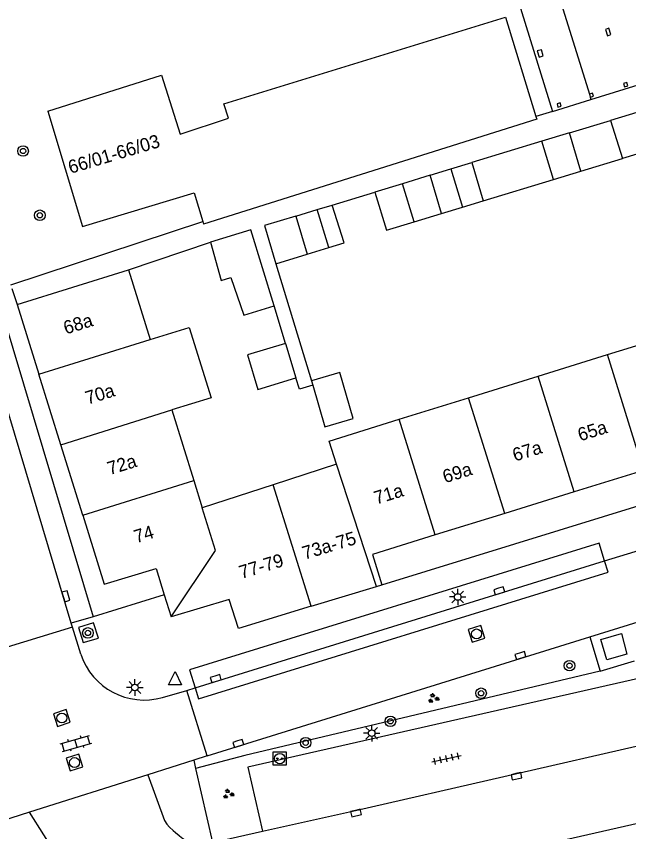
# Model space of a CAD drawing. Extents: x 132998 to 136004, y 396998 to 398512.
# Drawn here: x 134067.5 to 134113.7, y 397349.8 to 397411.3 of the extents above; entities that cross this region are included whole.
import ezdxf

# ---------------------------------------------------------------- set-up
doc = ezdxf.new("R2010")
doc.units = 0
for name, color, linetype in [('gg-afsc-erfafscheiding', 7, 'Continuous'), ('gg-afsc-hekwerk', 7, 'Continuous'), ('gg-anno-huisnummerreeks BGT', 7, 'Continuous'), ('gg-bbg-gedigitaliseerde bebouwing', 7, 'Continuous'), ('gg-bbg-gedigitaliseerde bijgebouw', 7, 'Continuous'), ('gg-bbg-hoofdgebouw', 7, 'Continuous'), ('gg-bbg-luifel en loopbrug', 7, 'Continuous'), ('gg-bbg-pand overbouw', 7, 'Continuous'), ('gg-bbg-pilaar onder overbouw', 7, 'Continuous'), ('gg-bbg-pilaar overkapping', 7, 'Continuous'), ('gg-bbg-tussenscheiding', 7, 'Continuous'), ('gg-knt-verharding', 7, 'Continuous'), ('gg-knt-verharding nz', 7, 'Continuous'), ('gg-kwrk-afval apart plaats', 7, 'Continuous'), ('gt-grn-groengrens', 7, 'Continuous'), ('gt-grn-weggrens', 7, 'Continuous'), ('gt-symb-boom', 7, 'Continuous'), ('gt-symb-groenvak', 7, 'Continuous'), ('gt-symb-klinker verharding', 7, 'Continuous'), ('gt-symb-kolk', 7, 'Continuous'), ('gt-symb-laadpunt elektrisch vervoer', 7, 'Continuous'), ('gt-symb-lichtmast', 7, 'Continuous'), ('gt-symb-rioolschacht', 7, 'Continuous'), ('gt-symb-tegel verharding', 7, 'Continuous'), ('gt-symb-waterafsluiter', 7, 'Continuous')]:
    doc.layers.add(name, color=color, linetype=linetype)

# ---------------------------------------------------------------- blocks, each defined once
blk = doc.blocks.new('gt0-BOOM')
at = {"layer": 'gt-symb-boom'}
for radius in [0.4, 0.2]:
    blk.add_circle((0, 0), radius, dxfattribs=at)
blk = doc.blocks.new('gt0-KOLK')
at = {"layer": 'gt-symb-kolk'}
blk.add_lwpolyline([(0, 0), (0.375, 0), (0.375, 0.4), (-0.375, 0.4), (-0.375, 0), (0, 0)], dxfattribs=at)
blk = doc.blocks.new('gt0-LMAST')
at = {"layer": 'gt-symb-lichtmast'}
for p, q in [((-0.005, 0.246), (-0.005, 0.621)), ((-0.182, 0.173), (-0.447, 0.438)), ((0.172, 0.173), (0.437, 0.438)), ((-0.255, -0.004), (-0.63, -0.004)), ((-0.182, -0.181), (-0.447, -0.446)), ((-0.005, -0.254), (-0.005, -0.629)), ((0.437, -0.446), (0.172, -0.181)), ((0.245, -0.004), (0.62, -0.004))]:
    blk.add_line(p, q, dxfattribs=at)
blk.add_circle((-0.005, -0.004), 0.25, dxfattribs=at)
blk = doc.blocks.new('gt0-RS')
at = {"layer": 'gt-symb-rioolschacht'}
blk.add_lwpolyline([(-0.5, -0.5), (0.5, -0.5), (0.5, 0.5), (-0.5, 0.5)], close=True, dxfattribs=at)
blk.add_circle((0, 0), 0.375, dxfattribs=at)
blk = doc.blocks.new('gt0-WAFSL')
at = {"layer": 'gt-symb-waterafsluiter'}
for p, q in [((-0.5, -0.333), (0, 0.667)), ((0, 0.667), (0.5, -0.333)), ((0.5, -0.333), (-0.5, -0.333))]:
    blk.add_line(p, q, dxfattribs=at)
blk = doc.blocks.new('gt0-GRVAK')
at = {"layer": 'gt-symb-groenvak'}
for p, q in [((-0.11, 0.189), (-0.228, 0.24)), ((-0.182, 0.153), (0.088, 0.153)), ((-0.091, 0.211), (-0.156, 0.322)), ((-0.047, 0.214), (-0.047, 0.393)), ((-0.004, 0.211), (0.061, 0.322)), ((0.015, 0.189), (0.133, 0.24)), ((0.262, -0.052), (0.197, 0.059)), ((0.305, -0.049), (0.305, 0.13)), ((0.349, -0.052), (0.414, 0.059)), ((-0.245, -0.228), (-0.363, -0.177)), ((-0.318, -0.264), (-0.047, -0.264)), ((-0.226, -0.206), (-0.291, -0.095)), ((-0.183, -0.203), (-0.183, -0.024)), ((-0.139, -0.206), (-0.074, -0.095)), ((-0.12, -0.228), (-0.002, -0.177)), ((0.243, -0.074), (0.125, -0.023)), ((0.17, -0.11), (0.441, -0.11)), ((0.368, -0.074), (0.486, -0.023))]:
    blk.add_line(p, q, dxfattribs=at)
blk = doc.blocks.new('gt0-LEV')
at = {"layer": 'gt-symb-laadpunt elektrisch vervoer'}
blk.add_lwpolyline([(-0.486, 0.501), (0.486, 0.501), (0.486, -0.499), (-0.486, -0.499)], close=True, dxfattribs=at)
for centre, radius in [((0, 0), 0.393), ((-0.186, 0), 0.0566), ((0.186, 0), 0.0566)]:
    blk.add_circle(centre, radius, dxfattribs=at)
blk = doc.blocks.new('gt0-TEG1')
at = {"layer": 'gt-symb-tegel verharding'}
for p, q in [((-1.125, 0), (1.125, 0)), ((-0.9, -0.25), (-0.9, 0.25)), ((-0.45, -0.25), (-0.45, 0.25)), ((0, -0.25), (0, 0.25)), ((0.45, -0.25), (0.45, 0.25)), ((0.9, -0.25), (0.9, 0.25))]:
    blk.add_line(p, q, dxfattribs=at)
blk = doc.blocks.new('gt0-KL1')
at = {"layer": 'gt-symb-klinker verharding'}
for p, q in [((-1.15, 0.3), (1.15, 0.3)), ((-1, -0.3), (-1, 0.3)), ((-0.5, 0.3), (-0.5, 0.45)), ((0, -0.3), (0, 0.3)), ((0.5, 0.3), (0.5, 0.45)), ((1, -0.3), (1, 0.3)), ((-1.15, -0.3), (1.15, -0.3)), ((-0.5, -0.45), (-0.5, -0.3)), ((0.5, -0.45), (0.5, -0.3))]:
    blk.add_line(p, q, dxfattribs=at)

msp = doc.modelspace()

# ---------------------------------------------------------------- linework, layer by layer
at = {"layer": 'gg-afsc-erfafscheiding'}
for p, q in [((134091.359, 397397.076), (134094.578, 397398.054)), ((134067.102, 397391.046), (134081.58, 397395.828)), ((134075.98, 397392.199), (134082.155, 397394.28)), ((134087.103, 397392.648), (134089.786, 397383.82)), ((134087.823, 397386.638), (134086.963, 397389.47))]:
    msp.add_line(p, q, dxfattribs=at)
msp.add_lwpolyline([(134089.883, 397383.499), (134088.87, 397383.191), (134088.611, 397384.046)], dxfattribs=at)
at = {"layer": 'gg-afsc-hekwerk'}
msp.add_line((134107.975, 397404.137), (134106.721, 397403.752), dxfattribs=at)
at = {"layer": 'gg-bbg-gedigitaliseerde bebouwing'}
for p, q in [((134067.58, 397389.58), (134075.98, 397392.199)), ((134075.98, 397392.199), (134077.611, 397386.94)), ((134112.113, 397385.791), (134117.35, 397387.415)), ((134106.876, 397384.167), (134112.113, 397385.791)), ((134101.639, 397382.543), (134106.876, 397384.167)), ((134096.402, 397380.919), (134101.639, 397382.543)), ((134079.261, 397381.619), (134080.909, 397376.297)), ((134091.683, 397377.534), (134086.896, 397375.975)), ((134080.909, 397376.297), (134081.546, 397374.232)), ((134086.896, 397375.975), (134081.546, 397374.232))]:
    msp.add_line(p, q, dxfattribs=at)
for points in [[(134077.611, 397386.94), (134080.561, 397387.842), (134082.205, 397382.539), (134079.261, 397381.619)], [(134091.683, 397377.534), (134091.114, 397379.28), (134096.402, 397380.919)]]:
    msp.add_lwpolyline(points, dxfattribs=at)
at = {"layer": 'gg-bbg-gedigitaliseerde bijgebouw'}
for p, q in [((134117.445, 397405.001), (134112.346, 397403.452)), ((134112.346, 397403.452), (134113.24, 397400.588)), ((134109.244, 397402.51), (134107.167, 397401.879)), ((134110.116, 397399.639), (134109.244, 397402.51)), ((134107.167, 397401.879), (134101.875, 397400.271)), ((134118.317, 397402.131), (134113.24, 397400.588)), ((134100.299, 397399.792), (134101.875, 397400.271)), ((134098.732, 397399.316), (134096.655, 397398.685)), ((134099.604, 397396.446), (134098.732, 397399.316)), ((134100.299, 397399.792), (134101.176, 397396.924)), ((134108.039, 397399.008), (134110.116, 397399.639)), ((134096.655, 397398.685), (134094.578, 397398.054)), ((134102.747, 397397.401), (134108.039, 397399.008)), ((134101.176, 397396.924), (134102.747, 397397.401)), ((134090.221, 397396.731), (134091.359, 397397.076)), ((134091.098, 397393.861), (134090.221, 397396.731)), ((134088.598, 397396.238), (134089.47, 397393.367)), ((134097.527, 397395.815), (134099.604, 397396.446)), ((134087.103, 397392.648), (134089.47, 397393.367)), ((134087.823, 397386.638), (134088.611, 397384.046))]:
    msp.add_line(p, q, dxfattribs=at)
for points in [[(134094.578, 397398.054), (134095.45, 397395.184), (134097.527, 397395.815)], [(134091.098, 397393.861), (134092.253, 397394.212), (134091.359, 397397.076)], [(134088.598, 397396.238), (134086.231, 397395.519), (134087.103, 397392.648)], [(134086.963, 397389.47), (134085.219, 397395.211), (134082.155, 397394.28)], [(134082.155, 397394.28), (134082.965, 397391.391), (134083.698, 397391.614), (134084.67, 397388.773), (134086.963, 397389.47)], [(134087.823, 397386.638), (134084.953, 397385.766), (134085.74, 397383.174), (134088.611, 397384.046)]]:
    msp.add_lwpolyline(points, dxfattribs=at)
at = {"layer": 'gg-bbg-hoofdgebouw'}
for p, q in [((134081.58, 397395.828), (134081.64, 397395.63)), ((134067.58, 397389.58), (134069.219, 397384.317)), ((134070.875, 397378.997), (134069.219, 397384.317)), ((134072.531, 397373.678), (134070.875, 397378.997)), ((134114.834, 397377.067), (134109.598, 397375.443)), ((134109.598, 397375.443), (134104.362, 397373.819)), ((134104.362, 397373.819), (134099.125, 397372.195)), ((134089.767, 397366.815), (134094.687, 397368.314)), ((134094.687, 397368.314), (134095.1, 397368.44)), ((134078.679, 397367.689), (134079.2, 397366.02))]:
    msp.add_line(p, q, dxfattribs=at)
for points in [[(134069.9, 397404.14), (134078.463, 397406.859), (134079.87, 397402.427), (134083.518, 397403.617), (134083.179, 397404.694), (134104.423, 397411.241), (134106.721, 397403.752)], [(134069.9, 397404.14), (134072.51, 397395.46), (134080.93, 397397.99), (134081.58, 397395.828)], [(134106.721, 397403.752), (134106.786, 397403.54), (134081.64, 397395.63)], [(134072.531, 397373.678), (134074.15, 397368.48), (134078.06, 397369.67), (134078.679, 397367.689)], [(134099.125, 397372.195), (134094.4, 397370.73), (134095.1, 397368.44)], [(134089.767, 397366.815), (134084.27, 397365.14), (134083.58, 397367.34), (134079.2, 397366.02)]]:
    msp.add_lwpolyline(points, dxfattribs=at)
at = {"layer": 'gg-bbg-luifel en loopbrug'}
for p, q in [((134110.749, 397405.445), (134110.822, 397405.206)), ((134107.975, 397404.137), (134110.874, 397405.039)), ((134109.244, 397402.51), (134112.346, 397403.452)), ((134110.116, 397399.639), (134113.24, 397400.588)), ((134098.732, 397399.316), (134100.299, 397399.792)), ((134088.598, 397396.238), (134090.221, 397396.731)), ((134099.604, 397396.446), (134101.176, 397396.924)), ((134089.47, 397393.367), (134091.098, 397393.861)), ((134089.786, 397383.82), (134089.883, 397383.499))]:
    msp.add_line(p, q, dxfattribs=at)
for points in [[(134097.866, 397420.516), (134102.462, 397421.919), (134107.975, 397404.137)], [(134089.883, 397383.499), (134090.801, 397380.352), (134092.928, 397380.972), (134091.915, 397384.441), (134089.786, 397383.82)]]:
    msp.add_lwpolyline(points, dxfattribs=at)
at = {"layer": 'gg-bbg-pand overbouw'}
for p, q in [((134110.874, 397405.039), (134125.299, 397409.526)), ((134110.822, 397405.206), (134110.874, 397405.039))]:
    msp.add_line(p, q, dxfattribs=at)
msp.add_lwpolyline([(134106.004, 397420.763), (134107.144, 397417.115), (134108.746, 397417.615), (134109.883, 397413.94), (134108.279, 397413.437), (134110.749, 397405.445)], dxfattribs=at)
at = {"layer": 'gg-bbg-pilaar onder overbouw'}
for points in [[(134112.232, 397410.404), (134111.977, 397410.307), (134112.125, 397409.838), (134112.379, 397409.935), (134112.232, 397410.404)], [(134113.569, 397406.311), (134113.33, 397406.237), (134113.404, 397405.998), (134113.643, 397406.072), (134113.569, 397406.311)], [(134110.822, 397405.206), (134111.061, 397405.28), (134110.988, 397405.519), (134110.749, 397405.445)]]:
    msp.add_lwpolyline(points, dxfattribs=at)
at = {"layer": 'gg-bbg-pilaar overkapping'}
for points in [[(134107.276, 397408.324), (134107.131, 397408.787), (134106.82, 397408.691), (134106.965, 397408.227), (134107.276, 397408.324)], [(134108.55, 397404.771), (134108.311, 397404.698), (134108.384, 397404.459), (134108.623, 397404.532), (134108.55, 397404.771)]]:
    msp.add_lwpolyline(points, dxfattribs=at)
at = {"layer": 'gg-bbg-tussenscheiding'}
for p, q in [((134108.039, 397399.008), (134107.167, 397401.879)), ((134101.875, 397400.271), (134102.747, 397397.401)), ((134097.527, 397395.815), (134096.655, 397398.685)), ((134069.219, 397384.317), (134077.611, 397386.94)), ((134114.834, 397377.067), (134112.113, 397385.791)), ((134109.598, 397375.443), (134106.876, 397384.167)), ((134104.362, 397373.819), (134101.639, 397382.543)), ((134070.875, 397378.997), (134079.261, 397381.619)), ((134099.125, 397372.195), (134096.402, 397380.919)), ((134094.687, 397368.314), (134091.683, 397377.534)), ((134072.531, 397373.678), (134080.909, 397376.297)), ((134089.767, 397366.815), (134086.896, 397375.975))]:
    msp.add_line(p, q, dxfattribs=at)
msp.add_lwpolyline([(134079.2, 397366.02), (134082.534, 397371.032), (134081.546, 397374.232)], dxfattribs=at)
at = {"layer": 'gg-knt-verharding'}
for p, q in [((134095.1, 397368.44), (134136.307, 397381.15)), ((134111.903, 397370.24), (134114.78, 397371.131)), ((134081, 397360.667), (134111.903, 397370.24)), ((134110.799, 397364.526), (134119.2, 397367.141)), ((134073.303, 397366.01), (134071.656, 397365.551)), ((134071.748, 397365.245), (134071.656, 397365.551)), ((134071.748, 397365.245), (134066.825, 397363.746)), ((134072.377, 397363.2), (134071.748, 397365.245)), ((134081.907, 397355.533), (134110.799, 397364.526)), ((134110.799, 397364.526), (134111.564, 397361.932)), ((134111.564, 397361.932), (134114.157, 397362.694)), ((134078.546, 397359.944), (134080.391, 397360.478)), ((134080.391, 397360.478), (134081, 397360.667)), ((134081.907, 397355.533), (134080.391, 397360.478)), ((134081.907, 397355.533), (134080.899, 397355.208)), ((134080.899, 397355.208), (134077.448, 397354.116)), ((134080.899, 397355.208), (134081.041, 397354.585)), ((134081.041, 397354.585), (134082.314, 397349.009)), ((134077.448, 397354.116), (134068.502, 397351.286)), ((134082.314, 397349.009), (134086.079, 397349.855))]:
    msp.add_line(p, q, dxfattribs=at)
for points in [[(134064.883, 397388.176), (134066.516, 397388.713), (134073.303, 397366.01)], [(134073.716, 397364.402), (134073.348, 397365.57), (134072.211, 397365.229), (134072.564, 397364.081), (134073.716, 397364.402)], [(134096.702, 397346.451), (134137.956, 397355.816), (134162.04, 397361.259), (134164.009, 397361.617), (134165.997, 397361.891), (134166.992, 397361.968), (134185.134, 397362.614)], [(134114.464, 397361.37), (134084.972, 397354.696), (134086.079, 397349.855)], [(134068.502, 397351.286), (134065.679, 397350.393), (134065.074, 397350.146)]]:
    msp.add_lwpolyline(points, dxfattribs=at)
msp.add_arc((134077.161, 397364.792), 5.042, 198.4101, 285.93968, dxfattribs=at)
at = {"layer": 'gg-knt-verharding nz'}
for p, q in [((134071.656, 397365.551), (134064.883, 397388.176)), ((134112.163, 397369.386), (134111.903, 397370.24))]:
    msp.add_line(p, q, dxfattribs=at)
for points in [[(134111.903, 397370.24), (134111.492, 397371.587), (134080.574, 397362.021), (134081, 397360.667)], [(134081, 397360.667), (134081.259, 397359.846), (134112.163, 397369.386)], [(134086.079, 397349.855), (134093.103, 397351.427), (134115.492, 397356.555)]]:
    msp.add_lwpolyline(points, dxfattribs=at)
at = {"layer": 'gg-kwrk-afval apart plaats'}
msp.add_lwpolyline([(134113.578, 397363.21), (134112.076, 397362.778), (134111.625, 397364.318), (134113.164, 397364.767), (134113.578, 397363.21)], dxfattribs=at)
at = {"layer": 'gt-grn-groengrens'}
for p, q in [((134111.564, 397361.932), (134084.766, 397355.558)), ((134084.766, 397355.558), (134081.041, 397354.585))]:
    msp.add_line(p, q, dxfattribs=at)
at = {"layer": 'gt-grn-weggrens'}
for p, q in [((134067.187, 397390.788), (134067.58, 397389.58)), ((134078.679, 397367.689), (134073.303, 397366.01))]:
    msp.add_line(p, q, dxfattribs=at)
for points in [[(134077.448, 397354.116), (134078.687, 397350.652), (134078.864, 397350.384), (134079.064, 397350.171), (134079.352, 397349.922), (134079.531, 397349.767), (134079.807, 397349.529), (134079.975, 397349.384), (134080.348, 397349.138), (134080.623, 397349.03), (134080.967, 397348.958), (134081.393, 397348.919), (134081.855, 397348.912), (134082.314, 397349.009)], [(134084.567, 397344.786), (134080.415, 397344.412), (134077.999, 397344.194), (134076.789, 397344.085), (134075.652, 397344.053), (134074.573, 397344.166), (134073.901, 397344.386), (134073.039, 397344.918), (134072.076, 397345.812), (134071.748, 397346.171), (134068.502, 397351.286)]]:
    msp.add_lwpolyline(points, dxfattribs=at)

# ---------------------------------------------------------------- block references
at = {"layer": 'gt-symb-boom'}
for p in [(134068.027, 397401.148), (134069.289, 397396.301), (134072.92, 397364.806), (134109.253, 397362.339), (134102.582, 397360.259), (134095.739, 397358.142), (134089.348, 397356.529)]:
    msp.add_blockref('gt0-BOOM', p, dxfattribs=at)
at = {"layer": 'gt-symb-groenvak'}
for p in [(134098.976, 397359.872), (134083.503, 397352.655)]:
    msp.add_blockref('gt0-GRVAK', p, dxfattribs=at)
at = {"layer": 'gt-symb-klinker verharding', "rotation": 16.07917237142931}
msp.add_blockref('gt0-KL1', (134072.014, 397356.472), dxfattribs=at)
at = {"layer": 'gt-symb-kolk'}
for p, rotation in [((134071.452, 397367.63), 106.98473253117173), ((134103.89, 397368.176), -162.77930062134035), ((134105.489, 397363.292), -162.77930062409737), ((134082.505, 397361.554), -162.77930062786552), ((134084.208, 397356.667), -162.77930062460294), ((134105.215, 397354.198), -167.35314649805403), ((134093.103, 397351.427), -167.117020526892)]:
    msp.add_blockref('gt0-KOLK', p, dxfattribs=dict(at, rotation=rotation))
at = {"layer": 'gt-symb-laadpunt elektrisch vervoer'}
msp.add_blockref('gt0-LEV', (134087.39, 397355.336), dxfattribs=at)
at = {"layer": 'gt-symb-lichtmast'}
for p in [(134100.821, 397367.522), (134076.469, 397360.699), (134094.333, 397357.248)]:
    msp.add_blockref('gt0-LMAST', p, dxfattribs=at)
at = {"layer": 'gt-symb-rioolschacht'}
for p, rotation in [((134102.238, 397364.733), 17.22069937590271), ((134070.954, 397358.392), -161.76430853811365), ((134071.909, 397355.033), -161.9999254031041)]:
    msp.add_blockref('gt0-RS', p, dxfattribs=dict(at, rotation=rotation))
at = {"layer": 'gt-symb-tegel verharding', "rotation": 12.702731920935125}
msp.add_blockref('gt0-TEG1', (134099.974, 397355.331), dxfattribs=at)
at = {"layer": 'gt-symb-waterafsluiter'}
msp.add_blockref('gt0-WAFSL', (134079.49, 397361.231), dxfattribs=at)

# ---------------------------------------------------------------- texts
at = {"layer": 'gg-anno-huisnummerreeks BGT'}
for s, rotation, p in [('66/01-66/03', 16.7, (134071.603, 397399.42)), ('68a', 17.3, (134071.255, 397387.309)), ('70a', 17.3, (134072.902, 397382.018)), ('65a', 17.2, (134110.056, 397379.249)), ('67a', 17.2, (134105.136, 397377.723)), ('72a', 17.3, (134074.559, 397376.698)), ('69a', 17.2, (134099.862, 397376.088)), ('71a', 17.2, (134094.678, 397374.48)), ('74', 17.3, (134076.567, 397371.556)), ('73a-75', 16.9, (134089.262, 397370.322)), ('77-79', 16.9, (134084.497, 397368.87))]:
    msp.add_text(s, height=1, rotation=rotation, dxfattribs=at).set_placement(p)

doc.saveas('drawing.dxf')
